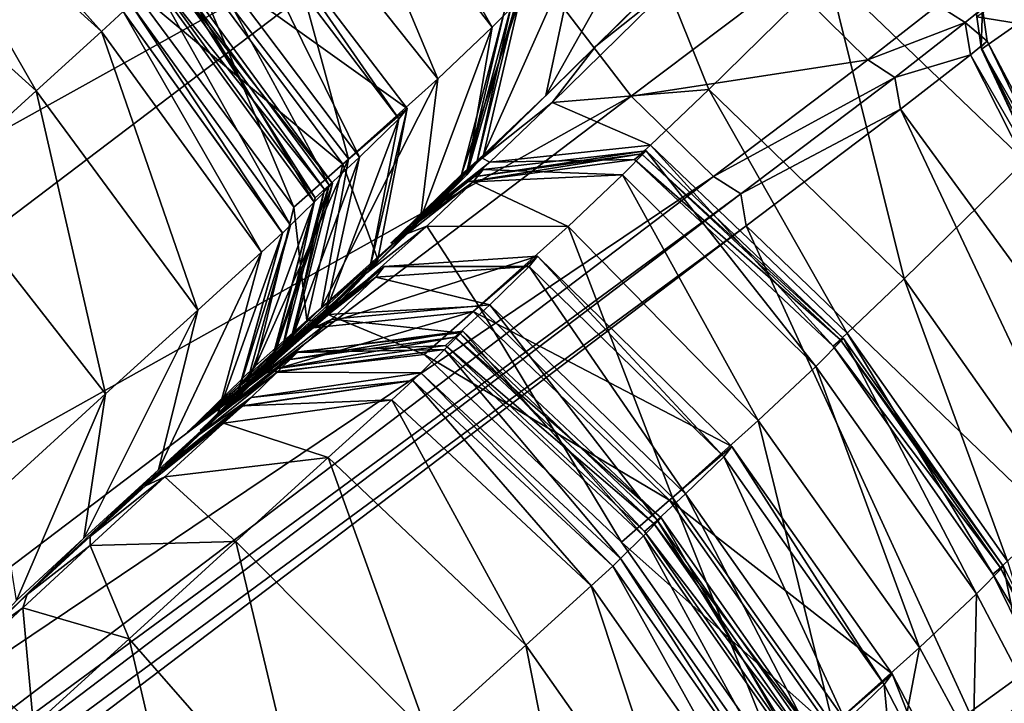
# Model space of a CAD drawing. Header units: millimetres. Extents: x 2387 to 13955, y -4964 to 364.
# Tile 356 of 656: x 7044.89 to 7051.03, y -4379.22 to -4374.95. Entities that reach past the tile are written whole.
import ezdxf

# ---------------------------------------------------------------- set-up
doc = ezdxf.new("R2010")
doc.units = ezdxf.units.MM
doc.header["$MEASUREMENT"] = 0
doc.layers.add('Predefinito', color=7, linetype='Continuous', true_color=0x000000)

msp = doc.modelspace()

# ---------------------------------------------------------------- linework, layer by layer
at = {"layer": 'Predefinito'}
for points in [[(7051.1571, -4375.8305, 440.6337), (7049.9307, -4374.6541, 440.7532), (7057.5522, -4367.1525, 485.9135)], [(7048.4794, -4375.1159, 441.3505), (7048.8923, -4374.7115, 441.1116), (7056.4782, -4367.2413, 486.157)], [(7056.4782, -4367.2413, 486.157), (7056.0416, -4367.6666, 486.3194), (7048.4794, -4375.1159, 441.3505)], [(7048.9319, -4374.7563, 441.1115), (7048.4794, -4375.1159, 441.3505), (7056.0416, -4367.6666, 486.3194)], [(7046.0458, -4371.568, 775.5343), (7044.595, -4370.5947, 775.6628), (7034.691, -4378.1082, 730.4554)], [(7047.5628, -4371.0458, 774.8911), (7047.1142, -4371.4022, 775.1484), (7037.2608, -4378.8711, 730.0906)], [(7037.2608, -4378.8711, 730.0906), (7037.7345, -4378.4923, 729.9082), (7047.5628, -4371.0458, 774.8911)], [(7047.1538, -4371.447, 775.1484), (7047.5628, -4371.0458, 774.8911), (7037.7345, -4378.4923, 729.9082)], [(7047.1142, -4371.4022, 775.1484), (7046.0458, -4371.568, 775.5343), (7036.1544, -4379.0703, 730.3643)], [(7036.1544, -4379.0703, 730.3643), (7037.2608, -4378.8711, 730.0906), (7047.1142, -4371.4022, 775.1484)], [(7037.7345, -4378.4923, 729.9082), (7037.3003, -4378.9159, 730.0906), (7047.1538, -4371.447, 775.1484)], [(7046.8577, -4372.487, 775.5343), (7047.1538, -4371.447, 775.1484), (7037.3003, -4378.9159, 730.0906)], [(7034.691, -4378.1082, 730.4554), (7036.1544, -4379.0703, 730.3643), (7046.0458, -4371.568, 775.5343)], [(7047.6449, -4374.0468, 775.6629), (7046.8577, -4372.487, 775.5343), (7036.9664, -4379.9894, 730.3643)], [(7037.3003, -4378.9159, 730.0906), (7036.9664, -4379.9894, 730.3643), (7046.8577, -4372.487, 775.5343)], [(7047.8344, -4374.998, 430.1345), (7046.7972, -4373.6547, 430.0558), (7046.9706, -4373.4807, 432.4879)], [(7046.9706, -4373.4807, 432.4879), (7047.9803, -4374.8483, 432.4645), (7047.8344, -4374.998, 430.1345)], [(7047.4935, -4375.3196, 427.8467), (7046.4392, -4373.9915, 427.6745), (7046.7972, -4373.6547, 430.0558)], [(7046.7972, -4373.6547, 430.0558), (7047.8344, -4374.998, 430.1345), (7047.4935, -4375.3196, 427.8467)], [(7045.3954, -4375.0237, 25.2911), (7044.107, -4373.8579, 25.2969), (7044.2423, -4373.735, 28.6724)], [(7044.2423, -4373.735, 28.6724), (7045.5313, -4374.9002, 28.6702), (7045.3954, -4375.0237, 25.2911)], [(7049.1175, -4373.733, 440.7532), (7048.8923, -4374.7115, 441.1116), (7048.169, -4375.4231, 436.1597)], [(7048.169, -4375.4231, 436.1597), (7048.3716, -4374.4646, 435.7318), (7049.1175, -4373.733, 440.7532)], [(7044.988, -4375.3942, 21.7169), (7043.7007, -4374.2271, 21.7293), (7044.107, -4373.8579, 25.2969)], [(7044.107, -4373.8579, 25.2969), (7045.3954, -4375.0237, 25.2911), (7044.988, -4375.3942, 21.7169)], [(7046.9375, -4375.818, 427.0128), (7045.9035, -4374.4721, 426.8757), (7046.4392, -4373.9915, 427.6745)], [(7046.4392, -4373.9915, 427.6745), (7047.4935, -4375.3196, 427.8467), (7046.9375, -4375.818, 427.0128)], [(7036.9664, -4379.9894, 730.3643), (7037.7409, -4381.5604, 730.4555), (7047.6449, -4374.0468, 775.6629)], [(7048.7015, -4375.4272, 775.6453), (7047.6449, -4374.0468, 775.6629), (7037.7409, -4381.5604, 730.4555)], [(7047.6449, -4374.0468, 775.6629), (7048.7015, -4375.4272, 775.6453), (7049.668, -4374.6964, 780.6462)], [(7047.3025, -4375.5049, 425.6102), (7046.2736, -4374.1545, 425.7223), (7045.8857, -4374.4896, 426.6667)], [(7047.2521, -4375.5702, 423.2766), (7046.2234, -4374.2194, 423.2924), (7046.2736, -4374.1545, 425.7223)], [(7046.2736, -4374.1545, 425.7223), (7047.3025, -4375.5049, 425.6102), (7047.2521, -4375.5702, 423.2766)], [(7043.7007, -4374.2271, 21.7293), (7044.988, -4375.3942, 21.7169), (7044.3766, -4375.95, 18.6878)], [(7047.0048, -4375.8093, 420.9627), (7045.9848, -4374.4508, 420.8705), (7046.2234, -4374.2194, 423.2924)], [(7046.2234, -4374.2194, 423.2924), (7047.2521, -4375.5702, 423.2766), (7047.0048, -4375.8093, 420.9627)], [(7046.5966, -4376.1197, 426.8549), (7045.5867, -4374.7527, 426.8197), (7045.9035, -4374.4721, 426.8757)], [(7046.8158, -4375.9841, 420.0367), (7045.8078, -4374.6151, 419.9498), (7045.9848, -4374.4508, 420.8705)], [(7045.9035, -4374.4721, 426.8757), (7046.9375, -4375.818, 427.0128), (7046.5966, -4376.1197, 426.8549)], [(7045.9848, -4374.4508, 420.8705), (7047.0048, -4375.8093, 420.9627), (7046.8158, -4375.9841, 420.0367)], [(7047.7786, -4375.7938, 434.2452), (7048.0079, -4374.8118, 433.9149), (7048.3716, -4374.4646, 435.7318)], [(7048.3716, -4374.4646, 435.7318), (7048.169, -4375.4231, 436.1597), (7047.7786, -4375.7938, 434.2452)], [(7046.9012, -4375.8518, 426.5951), (7045.8857, -4374.4896, 426.6667), (7045.5867, -4374.7527, 426.8197)], [(7045.8857, -4374.4896, 426.6667), (7046.9012, -4375.8518, 426.5951), (7047.3025, -4375.5049, 425.6102)], [(7046.7223, -4376.0887, 412.532), (7045.7219, -4374.7127, 412.5804), (7045.8335, -4374.5996, 417.7318)], [(7046.8371, -4375.9727, 417.6583), (7045.8335, -4374.5996, 417.7318), (7045.787, -4374.6355, 419.5812)], [(7045.8335, -4374.5996, 417.7318), (7046.8371, -4375.9727, 417.6583), (7046.7223, -4376.0887, 412.532)], [(7046.7288, -4376.0622, 419.7971), (7045.7294, -4374.6856, 419.7726), (7045.8078, -4374.6151, 419.9498)], [(7046.7876, -4376.0111, 419.5422), (7045.787, -4374.6355, 419.5812), (7045.7294, -4374.6856, 419.7726)], [(7045.787, -4374.6355, 419.5812), (7046.7876, -4376.0111, 419.5422), (7046.8371, -4375.9727, 417.6583)], [(7045.8078, -4374.6151, 419.9498), (7046.8158, -4375.9841, 420.0367), (7046.7288, -4376.0622, 419.7971)], [(7048.9319, -4374.7563, 441.1115), (7049.9307, -4374.6541, 440.7532), (7049.1847, -4375.3858, 435.7317)], [(7050.4035, -4376.5687, 435.5891), (7049.1847, -4375.3858, 435.7317), (7049.9307, -4374.6541, 440.7532)], [(7049.9307, -4374.6541, 440.7532), (7051.1571, -4375.8305, 440.6337), (7050.4035, -4376.5687, 435.5891)], [(7046.5745, -4376.2336, 360.7422), (7045.579, -4374.8533, 360.7504), (7045.7219, -4374.7127, 412.5804)], [(7045.7219, -4374.7127, 412.5804), (7046.7223, -4376.0887, 412.532), (7046.5745, -4376.2336, 360.7422)], [(7045.7294, -4374.6856, 419.7726), (7046.7288, -4376.0622, 419.7971), (7046.7876, -4376.0111, 419.5422)], [(7048.8923, -4374.7115, 441.1116), (7048.4794, -4375.1159, 441.3505), (7047.7712, -4375.8141, 436.4449)], [(7047.7712, -4375.8141, 436.4449), (7048.169, -4375.4231, 436.1597), (7048.8923, -4374.7115, 441.1116)], [(7050.1767, -4375.2008, 780.584), (7049.668, -4374.6964, 780.6462), (7048.7015, -4375.4272, 775.6453)], [(7049.668, -4374.6964, 780.6462), (7050.1767, -4375.2008, 780.584), (7050.6136, -4374.8602, 782.3688)], [(7045.5867, -4374.7527, 426.8197), (7046.5966, -4376.1197, 426.8549), (7046.9012, -4375.8518, 426.5951)], [(7049.1847, -4375.3858, 435.7317), (7048.2086, -4375.4679, 436.1597), (7048.9319, -4374.7563, 441.1115)], [(7048.4794, -4375.1159, 441.3505), (7048.9319, -4374.7563, 441.1115), (7048.2086, -4375.4679, 436.1597)], [(7051.1154, -4374.9742, 786.1231), (7051.0757, -4374.7778, 786.0997), (7050.8568, -4374.9321, 783.7612)], [(7046.5253, -4376.2819, 218.8681), (7045.5313, -4374.9002, 218.865), (7045.579, -4374.8533, 360.7504)], [(7045.579, -4374.8533, 360.7504), (7046.5745, -4376.2336, 360.7422), (7046.5253, -4376.2819, 218.8681)], [(7048.0079, -4374.8118, 433.9149), (7047.7786, -4375.7938, 434.2452), (7047.6413, -4375.9173, 433.8313)], [(7047.6413, -4375.9173, 433.8313), (7047.9074, -4374.9028, 433.6851), (7048.0079, -4374.8118, 433.9149)], [(7047.675, -4375.9184, 430.3709), (7047.8344, -4374.998, 430.1345), (7047.9803, -4374.8483, 432.4645)], [(7047.9803, -4374.8483, 432.4645), (7047.7385, -4375.8414, 432.3941), (7047.675, -4375.9184, 430.3709)], [(7047.7385, -4375.8414, 432.3941), (7047.9803, -4374.8483, 432.4645), (7047.9515, -4374.8658, 433.4248)], [(7046.3938, -4376.4016, 25.3333), (7045.3954, -4375.0237, 25.2911), (7045.5313, -4374.9002, 28.6702)], [(7045.5313, -4374.9002, 28.6702), (7046.5259, -4376.2814, 28.6859), (7046.3938, -4376.4016, 25.3333)], [(7046.5259, -4376.2814, 28.6859), (7045.5313, -4374.9002, 28.6702), (7045.5313, -4374.9002, 77.8597)], [(7045.5313, -4374.9002, 77.8597), (7046.5254, -4376.2818, 77.8644), (7046.5259, -4376.2814, 28.6859)], [(7045.5313, -4374.9002, 218.865), (7046.5253, -4376.2819, 218.8681), (7046.5254, -4376.2818, 77.8644)], [(7046.5254, -4376.2818, 77.8644), (7045.5313, -4374.9002, 77.8597), (7045.5313, -4374.9002, 218.865)], [(7047.9074, -4374.9028, 433.6851), (7047.6413, -4375.9173, 433.8313), (7047.6777, -4375.8871, 433.3809)], [(7047.6777, -4375.8871, 433.3809), (7047.9515, -4374.8658, 433.4248), (7047.9074, -4374.9028, 433.6851)], [(7047.9515, -4374.8658, 433.4248), (7047.6777, -4375.8871, 433.3809), (7047.7385, -4375.8414, 432.3941)], [(7050.7856, -4374.9686, 782.3363), (7050.6136, -4374.8602, 782.3688), (7050.1767, -4375.2008, 780.584)], [(7050.6136, -4374.8602, 782.3688), (7050.7856, -4374.9686, 782.3363), (7050.893, -4374.8806, 782.5519)], [(7050.9219, -4375.0844, 782.5676), (7050.893, -4374.8806, 782.5519), (7050.7856, -4374.9686, 782.3363)], [(7050.8839, -4375.1218, 782.8011), (7050.8563, -4374.9174, 782.8028), (7050.893, -4374.8806, 782.5519)], [(7050.893, -4374.8806, 782.5519), (7050.9219, -4375.0844, 782.5676), (7050.8839, -4375.1218, 782.8011)], [(7050.1767, -4375.2008, 780.584), (7050.3456, -4375.311, 780.5425), (7050.7856, -4374.9686, 782.3363)], [(7050.8185, -4375.1695, 782.3688), (7050.7856, -4374.9686, 782.3363), (7050.3456, -4375.311, 780.5425)], [(7050.7856, -4374.9686, 782.3363), (7050.8185, -4375.1695, 782.3688), (7050.9219, -4375.0844, 782.5676)], [(7050.8563, -4374.9174, 782.8028), (7050.8839, -4375.1218, 782.8011), (7050.8874, -4375.1343, 783.757)], [(7050.8874, -4375.1343, 783.757), (7050.8568, -4374.9321, 783.7612), (7050.8563, -4374.9174, 782.8028)], [(7050.8568, -4374.9321, 783.7612), (7050.8874, -4375.1343, 783.757), (7051.1154, -4374.9742, 786.1231)], [(7052.5182, -4378.0061, 786.1583), (7051.1154, -4374.9742, 786.1231), (7050.8874, -4375.1343, 783.757)], [(7045.9965, -4376.763, 21.8075), (7044.988, -4375.3942, 21.7169), (7045.3954, -4375.0237, 25.2911)], [(7045.3954, -4375.0237, 25.2911), (7046.3938, -4376.4016, 25.3333), (7045.9965, -4376.763, 21.8075)], [(7047.8344, -4374.998, 430.1345), (7047.675, -4375.9184, 430.3709), (7047.3858, -4376.1944, 428.3635)], [(7047.3858, -4376.1944, 428.3635), (7047.4935, -4375.3196, 427.8467), (7047.8344, -4374.998, 430.1345)], [(7052.5301, -4378.1372, 782.5914), (7050.9219, -4375.0844, 782.5676), (7050.8185, -4375.1695, 782.3688)], [(7052.4164, -4378.1724, 782.7986), (7050.8839, -4375.1218, 782.8011), (7050.9219, -4375.0844, 782.5676)], [(7050.9219, -4375.0844, 782.5676), (7052.5301, -4378.1372, 782.5914), (7052.4164, -4378.1724, 782.7986)], [(7048.2086, -4375.4679, 436.1597), (7047.7712, -4375.8141, 436.4449), (7048.4794, -4375.1159, 441.3505)], [(7050.8839, -4375.1218, 782.8011), (7052.4164, -4378.1724, 782.7986), (7052.3136, -4378.1766, 783.7504)], [(7052.3136, -4378.1766, 783.7504), (7050.8874, -4375.1343, 783.757), (7050.8839, -4375.1218, 782.8011)], [(7050.8874, -4375.1343, 783.757), (7052.3136, -4378.1766, 783.7504), (7052.5182, -4378.0061, 786.1583)], [(7048.7015, -4375.4272, 775.6453), (7049.2139, -4375.9292, 775.5922), (7050.1767, -4375.2008, 780.584)], [(7050.3456, -4375.311, 780.5425), (7050.1767, -4375.2008, 780.584), (7049.2139, -4375.9292, 775.5922)], [(7050.3456, -4375.311, 780.5425), (7050.3814, -4375.5098, 780.584), (7050.8185, -4375.1695, 782.3688)], [(7052.359, -4378.2149, 782.4177), (7050.8185, -4375.1695, 782.3688), (7050.3814, -4375.5098, 780.584)], [(7050.8185, -4375.1695, 782.3688), (7052.359, -4378.2149, 782.4177), (7052.5301, -4378.1372, 782.5914)], [(7046.7693, -4376.746, 427.4236), (7046.9375, -4375.818, 427.0128), (7047.4935, -4375.3196, 427.8467)], [(7047.4935, -4375.3196, 427.8467), (7047.3858, -4376.1944, 428.3635), (7046.7693, -4376.746, 427.4236)], [(7049.2139, -4375.9292, 775.5922), (7049.3851, -4376.0377, 775.5568), (7050.3456, -4375.311, 780.5425)], [(7050.3814, -4375.5098, 780.584), (7050.3456, -4375.311, 780.5425), (7049.3851, -4376.0377, 775.5568)], [(7045.4215, -4377.2866, 18.8439), (7044.3766, -4375.95, 18.6878), (7044.988, -4375.3942, 21.7169)], [(7044.988, -4375.3942, 21.7169), (7045.9965, -4376.763, 21.8075), (7045.4215, -4377.2866, 18.8439)], [(7048.2086, -4375.4679, 436.1597), (7049.1847, -4375.3858, 435.7317), (7048.821, -4375.733, 433.9149)], [(7050.0486, -4376.908, 433.8047), (7048.821, -4375.733, 433.9149), (7049.1847, -4375.3858, 435.7317)], [(7049.1847, -4375.3858, 435.7317), (7050.4035, -4376.5687, 435.5891), (7050.0486, -4376.908, 433.8047)], [(7037.7409, -4381.5604, 730.4555), (7038.7995, -4382.9396, 730.4429), (7048.7015, -4375.4272, 775.6453)], [(7049.2139, -4375.9292, 775.5922), (7048.7015, -4375.4272, 775.6453), (7038.7995, -4382.9396, 730.4429)], [(7047.3631, -4376.2006, 434.4655), (7047.7786, -4375.7938, 434.2452), (7048.169, -4375.4231, 436.1597)], [(7048.169, -4375.4231, 436.1597), (7047.7712, -4375.8141, 436.4449), (7047.3631, -4376.2006, 434.4655)], [(7047.7712, -4375.8141, 436.4449), (7048.2086, -4375.4679, 436.1597), (7047.8182, -4375.8387, 434.2452)], [(7048.821, -4375.733, 433.9149), (7047.8182, -4375.8387, 434.2452), (7048.2086, -4375.4679, 436.1597)], [(7047.1191, -4376.4465, 425.2738), (7047.3025, -4375.5049, 425.6102), (7046.9012, -4375.8518, 426.5951)], [(7047.0675, -4376.5127, 423.2291), (7047.2521, -4375.5702, 423.2766), (7047.3025, -4375.5049, 425.6102)], [(7047.3025, -4375.5049, 425.6102), (7047.1191, -4376.4465, 425.2738), (7047.0675, -4376.5127, 423.2291)], [(7049.3851, -4376.0377, 775.5568), (7049.4183, -4376.2378, 775.5922), (7050.3814, -4375.5098, 780.584)], [(7051.8153, -4378.5471, 780.6462), (7050.3814, -4375.5098, 780.584), (7049.4183, -4376.2378, 775.5922)], [(7050.3814, -4375.5098, 780.584), (7051.8153, -4378.5471, 780.6462), (7052.359, -4378.2149, 782.4177)], [(7047.2521, -4375.5702, 423.2766), (7047.0675, -4376.5127, 423.2291), (7046.794, -4376.7751, 421.2393)], [(7046.794, -4376.7751, 421.2393), (7047.0048, -4375.8093, 420.9627), (7047.2521, -4375.5702, 423.2766)], [(7047.7172, -4375.932, 433.3809), (7048.7647, -4375.7869, 433.4248), (7048.7936, -4375.7694, 432.4645)], [(7048.7936, -4375.7694, 432.4645), (7047.7781, -4375.8863, 432.3941), (7047.7172, -4375.932, 433.3809)], [(7047.7781, -4375.8863, 432.3941), (7048.7936, -4375.7694, 432.4645), (7048.6476, -4375.9192, 430.1345)], [(7047.8182, -4375.8387, 434.2452), (7048.821, -4375.733, 433.9149), (7048.7206, -4375.8239, 433.685)], [(7049.852, -4377.1149, 430.0557), (7048.6476, -4375.9192, 430.1345), (7048.7936, -4375.7694, 432.4645)], [(7049.9605, -4376.9882, 433.6362), (7048.7206, -4375.8239, 433.685), (7048.821, -4375.733, 433.9149)], [(7050.0254, -4376.941, 432.4879), (7048.7936, -4375.7694, 432.4645), (7048.7647, -4375.7869, 433.4248)], [(7048.7936, -4375.7694, 432.4645), (7050.0254, -4376.941, 432.4879), (7049.852, -4377.1149, 430.0557)], [(7048.821, -4375.733, 433.9149), (7050.0486, -4376.908, 433.8047), (7049.9605, -4376.9882, 433.6362)], [(7046.9375, -4375.818, 427.0128), (7046.7693, -4376.746, 427.4236), (7046.3564, -4377.1114, 426.9597)], [(7046.3564, -4377.1114, 426.9597), (7046.5966, -4376.1197, 426.8549), (7046.9375, -4375.818, 427.0128)], [(7046.5691, -4376.9815, 420.2974), (7046.8158, -4375.9841, 420.0367), (7047.0048, -4375.8093, 420.9627)], [(7047.0048, -4375.8093, 420.9627), (7046.794, -4376.7751, 421.2393), (7046.5691, -4376.9815, 420.2974)], [(7047.7786, -4375.7938, 434.2452), (7047.3631, -4376.2006, 434.4655), (7047.2013, -4376.3457, 433.9288)], [(7047.2013, -4376.3457, 433.9288), (7047.6413, -4375.9173, 433.8313), (7047.7786, -4375.7938, 434.2452)], [(7047.8182, -4375.8387, 434.2452), (7047.3631, -4376.2006, 434.4655), (7047.7712, -4375.8141, 436.4449)], [(7048.7647, -4375.7869, 433.4248), (7047.7172, -4375.932, 433.3809), (7047.6809, -4375.9622, 433.8313)], [(7047.6809, -4375.9622, 433.8313), (7048.7206, -4375.8239, 433.685), (7048.7647, -4375.7869, 433.4248)], [(7048.7206, -4375.8239, 433.685), (7047.6809, -4375.9622, 433.8313), (7047.8182, -4375.8387, 434.2452)], [(7050.0072, -4376.949, 433.4393), (7048.7647, -4375.7869, 433.4248), (7048.7206, -4375.8239, 433.685)], [(7048.7206, -4375.8239, 433.685), (7049.9605, -4376.9882, 433.6362), (7050.0072, -4376.949, 433.4393)], [(7048.7647, -4375.7869, 433.4248), (7050.0072, -4376.949, 433.4393), (7050.0254, -4376.941, 432.4879)], [(7051.4041, -4377.9892, 435.6086), (7050.4035, -4376.5687, 435.5891), (7051.1571, -4375.8305, 440.6337)], [(7046.6774, -4376.8289, 426.3802), (7046.9012, -4375.8518, 426.5951), (7046.5966, -4376.1197, 426.8549)], [(7046.9012, -4375.8518, 426.5951), (7046.6774, -4376.8289, 426.3802), (7047.1191, -4376.4465, 425.2738)], [(7047.2324, -4376.3201, 433.3516), (7047.7172, -4375.932, 433.3809), (7047.7781, -4375.8863, 432.3941)], [(7047.7781, -4375.8863, 432.3941), (7047.3146, -4376.2555, 432.3472), (7047.2324, -4376.3201, 433.3516)], [(7047.2324, -4376.3201, 433.3516), (7047.6777, -4375.8871, 433.3809), (7047.6413, -4375.9173, 433.8313)], [(7047.6777, -4375.8871, 433.3809), (7047.2324, -4376.3201, 433.3516), (7047.3146, -4376.2555, 432.3472)], [(7047.3061, -4376.284, 430.5286), (7047.675, -4375.9184, 430.3709), (7047.7385, -4375.8414, 432.3941)], [(7047.7385, -4375.8414, 432.3941), (7047.3146, -4376.2555, 432.3472), (7047.3061, -4376.284, 430.5286)], [(7047.3146, -4376.2555, 432.3472), (7047.7385, -4375.8414, 432.3941), (7047.6777, -4375.8871, 433.3809)], [(7047.3146, -4376.2555, 432.3472), (7047.7781, -4375.8863, 432.3941), (7047.7146, -4375.9632, 430.3709)], [(7047.3631, -4376.2006, 434.4655), (7047.8182, -4375.8387, 434.2452), (7047.6809, -4375.9622, 433.8313)], [(7048.6476, -4375.9192, 430.1345), (7047.7146, -4375.9632, 430.3709), (7047.7781, -4375.8863, 432.3941)], [(7038.7995, -4382.9396, 730.4429), (7039.3176, -4383.4377, 730.4053), (7049.2139, -4375.9292, 775.5922)], [(7049.3851, -4376.0377, 775.5568), (7049.2139, -4375.9292, 775.5922), (7039.3176, -4383.4377, 730.4053)], [(7044.3766, -4375.95, 18.6878), (7045.4215, -4377.2866, 18.8439), (7044.7563, -4377.8935, 17.1776)], [(7047.675, -4375.9184, 430.3709), (7047.3061, -4376.284, 430.5286), (7047.0512, -4376.5296, 428.708)], [(7047.0512, -4376.5296, 428.708), (7047.3858, -4376.1944, 428.3635), (7047.675, -4375.9184, 430.3709)], [(7047.6413, -4375.9173, 433.8313), (7047.2013, -4376.3457, 433.9288), (7047.2324, -4376.3201, 433.3516)], [(7047.7172, -4375.932, 433.3809), (7047.2324, -4376.3201, 433.3516), (7047.2013, -4376.3457, 433.9288)], [(7047.2013, -4376.3457, 433.9288), (7047.6809, -4375.9622, 433.8313), (7047.7172, -4375.932, 433.3809)], [(7047.7146, -4375.9632, 430.3709), (7048.6476, -4375.9192, 430.1345), (7048.3068, -4376.2408, 427.8467)], [(7049.4939, -4377.4516, 427.6744), (7048.3068, -4376.2408, 427.8467), (7048.6476, -4375.9192, 430.1345)], [(7048.6476, -4375.9192, 430.1345), (7049.852, -4377.1149, 430.0557), (7049.4939, -4377.4516, 427.6744)], [(7046.4523, -4377.1067, 412.3867), (7046.7223, -4376.0887, 412.532), (7046.8371, -4375.9727, 417.6583)], [(7046.8371, -4375.9727, 417.6583), (7046.5769, -4376.982, 417.4381), (7046.4523, -4377.1067, 412.3867)], [(7046.8158, -4375.9841, 420.0367), (7046.5691, -4376.9815, 420.2974), (7046.4563, -4377.0825, 419.8703)], [(7046.4563, -4377.0825, 419.8703), (7046.7288, -4376.0622, 419.7971), (7046.8158, -4375.9841, 420.0367)], [(7046.5186, -4377.0283, 419.425), (7046.7876, -4376.0111, 419.5422), (7046.7288, -4376.0622, 419.7971)], [(7046.7876, -4376.0111, 419.5422), (7046.5186, -4377.0283, 419.425), (7046.5769, -4376.982, 417.4381)], [(7046.5769, -4376.982, 417.4381), (7046.8371, -4375.9727, 417.6583), (7046.7876, -4376.0111, 419.5422)], [(7047.6809, -4375.9622, 433.8313), (7047.2013, -4376.3457, 433.9288), (7047.3631, -4376.2006, 434.4655)], [(7047.3061, -4376.284, 430.5286), (7047.7146, -4375.9632, 430.3709), (7047.4254, -4376.2393, 428.3635)], [(7047.7146, -4375.9632, 430.3709), (7047.3061, -4376.284, 430.5286), (7047.3146, -4376.2555, 432.3472)], [(7048.3068, -4376.2408, 427.8467), (7047.4254, -4376.2393, 428.3635), (7047.7146, -4375.9632, 430.3709)], [(7039.3176, -4383.4377, 730.4053), (7039.4927, -4383.5435, 730.3801), (7049.3851, -4376.0377, 775.5568)], [(7049.4183, -4376.2378, 775.5922), (7049.3851, -4376.0377, 775.5568), (7039.4927, -4383.5435, 730.3801)], [(7046.7288, -4376.0622, 419.7971), (7046.4563, -4377.0825, 419.8703), (7046.5186, -4377.0283, 419.425)], [(7046.7223, -4376.0887, 412.532), (7046.4523, -4377.1067, 412.3867), (7046.2901, -4377.2644, 360.7176)], [(7046.2901, -4377.2644, 360.7176), (7046.5745, -4376.2336, 360.7422), (7046.7223, -4376.0887, 412.532)], [(7046.5966, -4376.1197, 426.8549), (7046.3564, -4377.1114, 426.9597), (7046.6774, -4376.8289, 426.3802)], [(7046.3946, -4377.1168, 427.6974), (7046.7693, -4376.746, 427.4236), (7047.3858, -4376.1944, 428.3635)], [(7047.3858, -4376.1944, 428.3635), (7047.0512, -4376.5296, 428.708), (7046.3946, -4377.1168, 427.6974)], [(7039.4927, -4383.5435, 730.3801), (7039.5218, -4383.746, 730.4053), (7049.4183, -4376.2378, 775.5922)], [(7050.8115, -4379.2757, 775.6451), (7049.4183, -4376.2378, 775.5922), (7039.5218, -4383.746, 730.4053)], [(7046.236, -4377.317, 218.8774), (7046.5253, -4376.2819, 218.8681), (7046.5745, -4376.2336, 360.7422)], [(7046.5745, -4376.2336, 360.7422), (7046.2901, -4377.2644, 360.7176), (7046.236, -4377.317, 218.8774)], [(7047.0512, -4376.5296, 428.708), (7047.4254, -4376.2393, 428.3635), (7046.809, -4376.7909, 427.4236)], [(7047.7507, -4376.7391, 427.0127), (7046.809, -4376.7909, 427.4236), (7047.4254, -4376.2393, 428.3635)], [(7047.4254, -4376.2393, 428.3635), (7047.0512, -4376.5296, 428.708), (7047.3061, -4376.284, 430.5286)], [(7047.4254, -4376.2393, 428.3635), (7048.3068, -4376.2408, 427.8467), (7047.7507, -4376.7391, 427.0127)], [(7048.9579, -4377.9321, 426.8755), (7047.7507, -4376.7391, 427.0127), (7048.3068, -4376.2408, 427.8467)], [(7048.3068, -4376.2408, 427.8467), (7049.4939, -4377.4516, 427.6744), (7048.9579, -4377.9321, 426.8755)], [(7049.4183, -4376.2378, 775.5922), (7050.8115, -4379.2757, 775.6451), (7051.8153, -4378.5471, 780.6462)], [(7046.5259, -4376.2814, 28.6859), (7046.2382, -4377.3151, 28.7328), (7046.1176, -4377.4251, 25.46)], [(7046.1176, -4377.4251, 25.46), (7046.3938, -4376.4016, 25.3333), (7046.5259, -4376.2814, 28.6859)], [(7046.5253, -4376.2819, 218.8681), (7046.236, -4377.317, 218.8774), (7046.2365, -4377.3166, 77.8785)], [(7046.5254, -4376.2818, 77.8644), (7046.2365, -4377.3166, 77.8785), (7046.2382, -4377.3151, 28.7328)], [(7046.2365, -4377.3166, 77.8785), (7046.5254, -4376.2818, 77.8644), (7046.5253, -4376.2819, 218.8681)], [(7046.2382, -4377.3151, 28.7328), (7046.5259, -4376.2814, 28.6859), (7046.5254, -4376.2818, 77.8644)], [(7045.7511, -4377.7592, 22.0794), (7045.9965, -4376.763, 21.8075), (7046.3938, -4376.4016, 25.3333)], [(7046.3938, -4376.4016, 25.3333), (7046.1176, -4377.4251, 25.46), (7045.7511, -4377.7592, 22.0794)], [(7046.734, -4376.8264, 425.0496), (7047.1191, -4376.4465, 425.2738), (7046.6774, -4376.8289, 426.3802)], [(7046.6819, -4376.8931, 423.1975), (7047.0675, -4376.5127, 423.2291), (7047.1191, -4376.4465, 425.2738)], [(7047.1191, -4376.4465, 425.2738), (7046.734, -4376.8264, 425.0496), (7046.6819, -4376.8931, 423.1975)], [(7046.7171, -4376.8738, 426.3802), (7047.7144, -4376.7729, 426.595), (7048.1158, -4376.4261, 425.6102)], [(7048.1158, -4376.4261, 425.6102), (7047.1587, -4376.4914, 425.2738), (7046.7171, -4376.8738, 426.3802)], [(7047.1587, -4376.4914, 425.2738), (7048.1158, -4376.4261, 425.6102), (7048.0653, -4376.4913, 423.2766)], [(7049.3282, -4377.6146, 425.7222), (7048.1158, -4376.4261, 425.6102), (7047.7144, -4376.7729, 426.595)], [(7049.2781, -4377.6796, 423.2925), (7048.0653, -4376.4913, 423.2766), (7048.1158, -4376.4261, 425.6102)], [(7048.1158, -4376.4261, 425.6102), (7049.3282, -4377.6146, 425.7222), (7049.2781, -4377.6796, 423.2925)], [(7046.2657, -4377.2324, 426.237), (7046.7171, -4376.8738, 426.3802), (7047.1587, -4376.4914, 425.2738)], [(7047.1587, -4376.4914, 425.2738), (7046.734, -4376.8264, 425.0496), (7046.2657, -4377.2324, 426.237)], [(7046.734, -4376.8264, 425.0496), (7047.1587, -4376.4914, 425.2738), (7047.1072, -4376.5575, 423.2291)], [(7047.1072, -4376.5575, 423.2291), (7048.0653, -4376.4913, 423.2766), (7047.8181, -4376.7304, 420.9627)], [(7048.0653, -4376.4913, 423.2766), (7047.1072, -4376.5575, 423.2291), (7047.1587, -4376.4914, 425.2738)], [(7049.0397, -4377.911, 420.8705), (7047.8181, -4376.7304, 420.9627), (7048.0653, -4376.4913, 423.2766)], [(7048.0653, -4376.4913, 423.2766), (7049.2781, -4377.6796, 423.2925), (7049.0397, -4377.911, 420.8705)], [(7047.0675, -4376.5127, 423.2291), (7046.6819, -4376.8931, 423.1975), (7046.3907, -4377.171, 421.4237)], [(7046.3907, -4377.171, 421.4237), (7046.794, -4376.7751, 421.2393), (7047.0675, -4376.5127, 423.2291)], [(7046.809, -4376.7909, 427.4236), (7046.3946, -4377.1168, 427.6974), (7047.0512, -4376.5296, 428.708)], [(7046.6819, -4376.8931, 423.1975), (7047.1072, -4376.5575, 423.2291), (7046.8335, -4376.8199, 421.2393)], [(7047.1072, -4376.5575, 423.2291), (7046.6819, -4376.8931, 423.1975), (7046.734, -4376.8264, 425.0496)], [(7047.8181, -4376.7304, 420.9627), (7046.8335, -4376.8199, 421.2393), (7047.1072, -4376.5575, 423.2291)], [(7051.0479, -4378.3294, 433.8196), (7050.0486, -4376.908, 433.8047), (7050.4035, -4376.5687, 435.5891)], [(7050.4035, -4376.5687, 435.5891), (7051.4041, -4377.9892, 435.6086), (7051.0479, -4378.3294, 433.8196)], [(7046.7693, -4376.746, 427.4236), (7046.3946, -4377.1168, 427.6974), (7045.9336, -4377.5247, 427.0297)], [(7045.9336, -4377.5247, 427.0297), (7046.3564, -4377.1114, 426.9597), (7046.7693, -4376.746, 427.4236)], [(7046.809, -4376.7909, 427.4236), (7047.7507, -4376.7391, 427.0127), (7047.4098, -4377.0409, 426.8547)], [(7046.8335, -4376.8199, 421.2393), (7047.8181, -4376.7304, 420.9627), (7047.6291, -4376.9053, 420.0367)], [(7048.641, -4378.2126, 426.8194), (7047.4098, -4377.0409, 426.8547), (7047.7507, -4376.7391, 427.0127)], [(7048.8625, -4378.0753, 419.9498), (7047.6291, -4376.9053, 420.0367), (7047.8181, -4376.7304, 420.9627)], [(7047.7507, -4376.7391, 427.0127), (7048.9579, -4377.9321, 426.8755), (7048.641, -4378.2126, 426.8194)], [(7047.8181, -4376.7304, 420.9627), (7049.0397, -4377.911, 420.8705), (7048.8625, -4378.0753, 419.9498)], [(7045.9965, -4376.763, 21.8075), (7045.7511, -4377.7592, 22.0794), (7045.285, -4378.1867, 19.3122)], [(7045.285, -4378.1867, 19.3122), (7045.4215, -4377.2866, 18.8439), (7045.9965, -4376.763, 21.8075)], [(7046.1419, -4377.3986, 420.4712), (7046.5691, -4376.9815, 420.2974), (7046.794, -4376.7751, 421.2393)], [(7046.794, -4376.7751, 421.2393), (7046.3907, -4377.171, 421.4237), (7046.1419, -4377.3986, 420.4712)], [(7046.3946, -4377.1168, 427.6974), (7046.809, -4376.7909, 427.4236), (7046.396, -4377.1564, 426.9597)], [(7047.7144, -4376.7729, 426.595), (7046.7171, -4376.8738, 426.3802), (7046.396, -4377.1564, 426.9597)], [(7046.396, -4377.1564, 426.9597), (7047.4098, -4377.0409, 426.8547), (7047.7144, -4376.7729, 426.595)], [(7047.4098, -4377.0409, 426.8547), (7046.396, -4377.1564, 426.9597), (7046.809, -4376.7909, 427.4236)], [(7048.9401, -4377.9496, 426.6664), (7047.7144, -4376.7729, 426.595), (7047.4098, -4377.0409, 426.8547)], [(7047.7144, -4376.7729, 426.595), (7048.9401, -4377.9496, 426.6664), (7049.3282, -4377.6146, 425.7222)], [(7046.7171, -4376.8738, 426.3802), (7046.2657, -4377.2324, 426.237), (7045.9336, -4377.5247, 427.0297)], [(7045.9336, -4377.5247, 427.0297), (7046.396, -4377.1564, 426.9597), (7046.7171, -4376.8738, 426.3802)], [(7046.6774, -4376.8289, 426.3802), (7046.2657, -4377.2324, 426.237), (7046.734, -4376.8264, 425.0496)], [(7046.2657, -4377.2324, 426.237), (7046.6774, -4376.8289, 426.3802), (7046.3564, -4377.1114, 426.9597)], [(7046.8335, -4376.8199, 421.2393), (7046.3907, -4377.171, 421.4237), (7046.6819, -4376.8931, 423.1975)], [(7046.3907, -4377.171, 421.4237), (7046.8335, -4376.8199, 421.2393), (7046.6087, -4377.0264, 420.2974)], [(7047.6291, -4376.9053, 420.0367), (7046.6087, -4377.0264, 420.2974), (7046.8335, -4376.8199, 421.2393)], [(7047.6008, -4376.9323, 419.5421), (7046.5581, -4377.0731, 419.4249), (7046.4959, -4377.1273, 419.8703)], [(7046.4959, -4377.1273, 419.8703), (7047.542, -4376.9834, 419.7971), (7047.6008, -4376.9323, 419.5421)], [(7046.5581, -4377.0731, 419.4249), (7047.6008, -4376.9323, 419.5421), (7047.6504, -4376.8938, 417.6583)], [(7047.6504, -4376.8938, 417.6583), (7046.6165, -4377.0268, 417.4381), (7046.5581, -4377.0731, 419.4249)], [(7046.6087, -4377.0264, 420.2974), (7047.6291, -4376.9053, 420.0367), (7047.542, -4376.9834, 419.7971)], [(7046.6165, -4377.0268, 417.4381), (7047.6504, -4376.8938, 417.6583), (7047.5356, -4377.0098, 412.532)], [(7048.7769, -4378.1731, 412.5804), (7047.5356, -4377.0098, 412.532), (7047.6504, -4376.8938, 417.6583)], [(7048.7841, -4378.1458, 419.7726), (7047.542, -4376.9834, 419.7971), (7047.6291, -4376.9053, 420.0367)], [(7048.8418, -4378.0957, 419.5812), (7047.6008, -4376.9323, 419.5421), (7047.542, -4376.9834, 419.7971)], [(7048.8884, -4378.0599, 417.7318), (7047.6504, -4376.8938, 417.6583), (7047.6008, -4376.9323, 419.5421)], [(7047.6008, -4376.9323, 419.5421), (7048.8418, -4378.0957, 419.5812), (7048.8884, -4378.0599, 417.7318)], [(7047.6291, -4376.9053, 420.0367), (7048.8625, -4378.0753, 419.9498), (7048.7841, -4378.1458, 419.7726)], [(7047.6504, -4376.8938, 417.6583), (7048.8884, -4378.0599, 417.7318), (7048.7769, -4378.1731, 412.5804)], [(7050.8549, -4378.5339, 430.0666), (7049.852, -4377.1149, 430.0557), (7050.0254, -4376.941, 432.4879)], [(7050.958, -4378.4108, 433.6428), (7049.9605, -4376.9882, 433.6362), (7050.0486, -4376.908, 433.8047)], [(7051.0243, -4378.3628, 432.4846), (7050.0254, -4376.941, 432.4879), (7050.0072, -4376.949, 433.4393)], [(7050.0254, -4376.941, 432.4879), (7051.0243, -4378.3628, 432.4846), (7050.8549, -4378.5339, 430.0666)], [(7050.0486, -4376.908, 433.8047), (7051.0479, -4378.3294, 433.8196), (7050.958, -4378.4108, 433.6428)], [(7046.0096, -4377.5375, 412.2899), (7046.4523, -4377.1067, 412.3867), (7046.5769, -4376.982, 417.4381)], [(7046.5769, -4376.982, 417.4381), (7046.1408, -4377.4069, 417.2913), (7046.0096, -4377.5375, 412.2899)], [(7046.5691, -4376.9815, 420.2974), (7046.1419, -4377.3986, 420.4712), (7046.0119, -4377.5147, 419.9191)], [(7046.0119, -4377.5147, 419.9191), (7046.4563, -4377.0825, 419.8703), (7046.5691, -4376.9815, 420.2974)], [(7046.1408, -4377.4069, 417.2913), (7046.5769, -4376.982, 417.4381), (7046.5186, -4377.0283, 419.425)], [(7047.542, -4376.9834, 419.7971), (7046.4959, -4377.1273, 419.8703), (7046.6087, -4377.0264, 420.2974)], [(7047.542, -4376.9834, 419.7971), (7048.7841, -4378.1458, 419.7726), (7048.8418, -4378.0957, 419.5812)], [(7051.0043, -4378.3718, 433.4372), (7050.0072, -4376.949, 433.4393), (7049.9605, -4376.9882, 433.6362)], [(7049.9605, -4376.9882, 433.6362), (7050.958, -4378.4108, 433.6428), (7051.0043, -4378.3718, 433.4372)], [(7050.0072, -4376.949, 433.4393), (7051.0043, -4378.3718, 433.4372), (7051.0243, -4378.3628, 432.4846)], [(7046.0766, -4377.4584, 419.3468), (7046.5581, -4377.0731, 419.4249), (7046.6165, -4377.0268, 417.4381)], [(7046.6165, -4377.0268, 417.4381), (7046.1408, -4377.4069, 417.2913), (7046.0766, -4377.4584, 419.3468)], [(7046.0766, -4377.4584, 419.3468), (7046.5186, -4377.0283, 419.425), (7046.4563, -4377.0825, 419.8703)], [(7046.5186, -4377.0283, 419.425), (7046.0766, -4377.4584, 419.3468), (7046.1408, -4377.4069, 417.2913)], [(7046.1408, -4377.4069, 417.2913), (7046.6165, -4377.0268, 417.4381), (7046.4919, -4377.1515, 412.3867)], [(7046.1419, -4377.3986, 420.4712), (7046.6087, -4377.0264, 420.2974), (7046.4959, -4377.1273, 419.8703)], [(7046.6087, -4377.0264, 420.2974), (7046.1419, -4377.3986, 420.4712), (7046.3907, -4377.171, 421.4237)], [(7046.4919, -4377.1515, 412.3867), (7047.5356, -4377.0098, 412.532), (7047.3877, -4377.1547, 360.7422)], [(7047.5356, -4377.0098, 412.532), (7046.4919, -4377.1515, 412.3867), (7046.6165, -4377.0268, 417.4381)], [(7048.6339, -4378.3138, 360.7504), (7047.3877, -4377.1547, 360.7422), (7047.5356, -4377.0098, 412.532)], [(7047.4098, -4377.0409, 426.8547), (7048.641, -4378.2126, 426.8194), (7048.9401, -4377.9496, 426.6664)], [(7047.5356, -4377.0098, 412.532), (7048.7769, -4378.1731, 412.5804), (7048.6339, -4378.3138, 360.7504)], [(7046.4523, -4377.1067, 412.3867), (7046.0096, -4377.5375, 412.2899), (7045.8377, -4377.7037, 360.7011)], [(7045.8377, -4377.7037, 360.7011), (7046.2901, -4377.2644, 360.7176), (7046.4523, -4377.1067, 412.3867)], [(7046.3564, -4377.1114, 426.9597), (7045.9336, -4377.5247, 427.0297), (7046.2657, -4377.2324, 426.237)], [(7046.396, -4377.1564, 426.9597), (7045.9336, -4377.5247, 427.0297), (7046.3946, -4377.1168, 427.6974)], [(7046.5581, -4377.0731, 419.4249), (7046.0766, -4377.4584, 419.3468), (7046.0119, -4377.5147, 419.9191)], [(7046.0119, -4377.5147, 419.9191), (7046.4959, -4377.1273, 419.8703), (7046.5581, -4377.0731, 419.4249)], [(7046.4563, -4377.0825, 419.8703), (7046.0119, -4377.5147, 419.9191), (7046.0766, -4377.4584, 419.3468)], [(7050.4993, -4378.8688, 427.698), (7049.4939, -4377.4516, 427.6744), (7049.852, -4377.1149, 430.0557)], [(7049.852, -4377.1149, 430.0557), (7050.8549, -4378.5339, 430.0666), (7050.4993, -4378.8688, 427.698)], [(7046.0096, -4377.5375, 412.2899), (7046.4919, -4377.1515, 412.3867), (7046.3296, -4377.3092, 360.7176)], [(7046.4919, -4377.1515, 412.3867), (7046.0096, -4377.5375, 412.2899), (7046.1408, -4377.4069, 417.2913)], [(7046.4959, -4377.1273, 419.8703), (7046.0119, -4377.5147, 419.9191), (7046.1419, -4377.3986, 420.4712)], [(7047.3877, -4377.1547, 360.7422), (7046.3296, -4377.3092, 360.7176), (7046.4919, -4377.1515, 412.3867)], [(7046.3296, -4377.3092, 360.7176), (7047.3877, -4377.1547, 360.7422), (7047.3385, -4377.2031, 218.8681)], [(7048.5863, -4378.3607, 218.865), (7047.3385, -4377.2031, 218.8681), (7047.3877, -4377.1547, 360.7422)], [(7047.3877, -4377.1547, 360.7422), (7048.6339, -4378.3138, 360.7504), (7048.5863, -4378.3607, 218.865)], [(7046.2756, -4377.3618, 218.8774), (7047.3385, -4377.2031, 218.8681), (7047.3387, -4377.2029, 77.8644)], [(7047.3387, -4377.2029, 77.8644), (7046.276, -4377.3614, 77.8785), (7046.2756, -4377.3618, 218.8774)], [(7047.3385, -4377.2031, 218.8681), (7046.2756, -4377.3618, 218.8774), (7046.3296, -4377.3092, 360.7176)], [(7047.339, -4377.2026, 28.6859), (7046.2777, -4377.3599, 28.7328), (7046.276, -4377.3614, 77.8785)], [(7046.276, -4377.3614, 77.8785), (7047.3387, -4377.2029, 77.8644), (7047.339, -4377.2026, 28.6859)], [(7046.2777, -4377.3599, 28.7328), (7047.339, -4377.2026, 28.6859), (7047.207, -4377.3227, 25.3333)], [(7048.4505, -4378.4842, 25.2911), (7047.207, -4377.3227, 25.3333), (7047.339, -4377.2026, 28.6859)], [(7048.5863, -4378.3607, 77.8597), (7047.3387, -4377.2029, 77.8644), (7047.3385, -4377.2031, 218.8681)], [(7047.3385, -4377.2031, 218.8681), (7048.5863, -4378.3607, 218.865), (7048.5863, -4378.3607, 77.8597)], [(7048.5863, -4378.3607, 28.6702), (7047.339, -4377.2026, 28.6859), (7047.3387, -4377.2029, 77.8644)], [(7047.3387, -4377.2029, 77.8644), (7048.5863, -4378.3607, 77.8597), (7048.5863, -4378.3607, 28.6702)], [(7047.339, -4377.2026, 28.6859), (7048.5863, -4378.3607, 28.6702), (7048.4505, -4378.4842, 25.2911)], [(7044.8658, -4378.5764, 17.8792), (7044.7563, -4377.8935, 17.1776), (7045.4215, -4377.2866, 18.8439)], [(7045.4215, -4377.2866, 18.8439), (7045.285, -4378.1867, 19.3122), (7044.8658, -4378.5764, 17.8792)], [(7045.7804, -4377.7591, 218.8837), (7046.236, -4377.317, 218.8774), (7046.2901, -4377.2644, 360.7176)], [(7046.2901, -4377.2644, 360.7176), (7045.8377, -4377.7037, 360.7011), (7045.7804, -4377.7591, 218.8837)], [(7045.8377, -4377.7037, 360.7011), (7046.3296, -4377.3092, 360.7176), (7046.2756, -4377.3618, 218.8774)], [(7046.3296, -4377.3092, 360.7176), (7045.8377, -4377.7037, 360.7011), (7046.0096, -4377.5375, 412.2899)], [(7046.2382, -4377.3151, 28.7328), (7045.7837, -4377.7562, 28.7641), (7045.6707, -4377.8594, 25.5444)], [(7045.6707, -4377.8594, 25.5444), (7046.1176, -4377.4251, 25.46), (7046.2382, -4377.3151, 28.7328)], [(7046.236, -4377.317, 218.8774), (7045.7804, -4377.7591, 218.8837), (7045.7812, -4377.7584, 77.8879)], [(7045.7804, -4377.7591, 218.8837), (7046.2756, -4377.3618, 218.8774), (7046.276, -4377.3614, 77.8785)], [(7046.276, -4377.3614, 77.8785), (7045.7812, -4377.7584, 77.8879), (7045.7804, -4377.7591, 218.8837)], [(7046.2756, -4377.3618, 218.8774), (7045.7804, -4377.7591, 218.8837), (7045.8377, -4377.7037, 360.7011)], [(7046.2365, -4377.3166, 77.8785), (7045.7812, -4377.7584, 77.8879), (7045.7837, -4377.7562, 28.7641)], [(7045.7812, -4377.7584, 77.8879), (7046.2365, -4377.3166, 77.8785), (7046.236, -4377.317, 218.8774)], [(7046.2777, -4377.3599, 28.7328), (7045.7837, -4377.7562, 28.7641), (7045.7812, -4377.7584, 77.8879)], [(7045.7812, -4377.7584, 77.8879), (7046.276, -4377.3614, 77.8785), (7046.2777, -4377.3599, 28.7328)], [(7045.7837, -4377.7562, 28.7641), (7046.2382, -4377.3151, 28.7328), (7046.2365, -4377.3166, 77.8785)], [(7045.7837, -4377.7562, 28.7641), (7046.2777, -4377.3599, 28.7328), (7046.1571, -4377.4699, 25.46)], [(7047.207, -4377.3227, 25.3333), (7046.1571, -4377.4699, 25.46), (7046.2777, -4377.3599, 28.7328)], [(7046.1571, -4377.4699, 25.46), (7047.207, -4377.3227, 25.3333), (7046.8097, -4377.6841, 21.8075)], [(7048.0428, -4378.8546, 21.7169), (7046.8097, -4377.6841, 21.8075), (7047.207, -4377.3227, 25.3333)], [(7047.207, -4377.3227, 25.3333), (7048.4505, -4378.4842, 25.2911), (7048.0428, -4378.8546, 21.7169)], [(7045.3247, -4378.1755, 22.2607), (7045.7511, -4377.7592, 22.0794), (7046.1176, -4377.4251, 25.46)], [(7046.1176, -4377.4251, 25.46), (7045.6707, -4377.8594, 25.5444), (7045.3247, -4378.1755, 22.2607)], [(7046.1571, -4377.4699, 25.46), (7045.6707, -4377.8594, 25.5444), (7045.7837, -4377.7562, 28.7641)], [(7045.6707, -4377.8594, 25.5444), (7046.1571, -4377.4699, 25.46), (7045.7907, -4377.8041, 22.0794)], [(7046.8097, -4377.6841, 21.8075), (7045.7907, -4377.8041, 22.0794), (7046.1571, -4377.4699, 25.46)], [(7049.9602, -4379.3512, 426.894), (7048.9579, -4377.9321, 426.8755), (7049.4939, -4377.4516, 427.6744)], [(7049.4939, -4377.4516, 427.6744), (7050.4993, -4378.8688, 427.698), (7049.9602, -4379.3512, 426.894)], [(7050.3299, -4379.0343, 425.7067), (7049.3282, -4377.6146, 425.7222), (7048.9401, -4377.9496, 426.6664)], [(7050.2797, -4379.0994, 423.2902), (7049.2781, -4377.6796, 423.2925), (7049.3282, -4377.6146, 425.7222)], [(7049.3282, -4377.6146, 425.7222), (7050.3299, -4379.0343, 425.7067), (7050.2797, -4379.0994, 423.2902)], [(7050.0398, -4379.3317, 420.8831), (7049.0397, -4377.911, 420.8705), (7049.2781, -4377.6796, 423.2925)], [(7049.2781, -4377.6796, 423.2925), (7050.2797, -4379.0994, 423.2902), (7050.0398, -4379.3317, 420.8831)], [(7045.7907, -4377.8041, 22.0794), (7046.8097, -4377.6841, 21.8075), (7046.2347, -4378.2078, 18.8439)], [(7047.4313, -4379.4104, 18.6878), (7046.2347, -4378.2078, 18.8439), (7046.8097, -4377.6841, 21.8075)], [(7046.8097, -4377.6841, 21.8075), (7048.0428, -4378.8546, 21.7169), (7047.4313, -4379.4104, 18.6878)], [(7045.7511, -4377.7592, 22.0794), (7045.3247, -4378.1755, 22.2607), (7044.9314, -4378.5387, 19.6243)], [(7044.9314, -4378.5387, 19.6243), (7045.285, -4378.1867, 19.3122), (7045.7511, -4377.7592, 22.0794)], [(7046.2347, -4378.2078, 18.8439), (7045.3247, -4378.2315, 19.3122), (7045.7907, -4377.8041, 22.0794)], [(7045.3247, -4378.1755, 22.2607), (7045.7907, -4377.8041, 22.0794), (7045.3247, -4378.2315, 19.3122)], [(7045.7907, -4377.8041, 22.0794), (7045.3247, -4378.1755, 22.2607), (7045.6707, -4377.8594, 25.5444)], [(7049.8609, -4379.4972, 419.9617), (7048.8625, -4378.0753, 419.9498), (7049.0397, -4377.911, 420.8705)], [(7049.0397, -4377.911, 420.8705), (7050.0398, -4379.3317, 420.8831), (7049.8609, -4379.4972, 419.9617)], [(7049.6396, -4379.6342, 426.8238), (7048.641, -4378.2126, 426.8194), (7048.9579, -4377.9321, 426.8755)], [(7049.9396, -4379.3706, 426.6562), (7048.9401, -4377.9496, 426.6664), (7048.641, -4378.2126, 426.8194)], [(7048.9401, -4377.9496, 426.6664), (7049.9396, -4379.3706, 426.6562), (7050.3299, -4379.0343, 425.7067)], [(7048.9579, -4377.9321, 426.8755), (7049.9602, -4379.3512, 426.894), (7049.6396, -4379.6342, 426.8238)], [(7049.7742, -4379.5959, 412.5737), (7048.7769, -4378.1731, 412.5804), (7048.8884, -4378.0599, 417.7318)], [(7049.7812, -4379.5685, 419.7758), (7048.7841, -4378.1458, 419.7726), (7048.8625, -4378.0753, 419.9498)], [(7049.8391, -4379.5185, 419.5758), (7048.8418, -4378.0957, 419.5812), (7048.7841, -4378.1458, 419.7726)], [(7049.8862, -4379.4824, 417.7216), (7048.8884, -4378.0599, 417.7318), (7048.8418, -4378.0957, 419.5812)], [(7048.8418, -4378.0957, 419.5812), (7049.8391, -4379.5185, 419.5758), (7049.8862, -4379.4824, 417.7216)], [(7048.8625, -4378.0753, 419.9498), (7049.8609, -4379.4972, 419.9617), (7049.7812, -4379.5685, 419.7758)], [(7048.8884, -4378.0599, 417.7318), (7049.8862, -4379.4824, 417.7216), (7049.7742, -4379.5959, 412.5737)], [(7048.7841, -4378.1458, 419.7726), (7049.7812, -4379.5685, 419.7758), (7049.8391, -4379.5185, 419.5758)], [(7044.6762, -4378.7837, 18.3468), (7044.8658, -4378.5764, 17.8792), (7045.285, -4378.1867, 19.3122)], [(7045.285, -4378.1867, 19.3122), (7044.9314, -4378.5387, 19.6243), (7044.6762, -4378.7837, 18.3468)], [(7044.9314, -4378.5387, 19.6243), (7045.3247, -4378.2315, 19.3122), (7044.9054, -4378.6213, 17.8792)], [(7045.5694, -4378.8147, 17.1776), (7044.9054, -4378.6213, 17.8792), (7045.3247, -4378.2315, 19.3122)], [(7045.3247, -4378.2315, 19.3122), (7044.9314, -4378.5387, 19.6243), (7045.3247, -4378.1755, 22.2607)], [(7045.3247, -4378.2315, 19.3122), (7046.2347, -4378.2078, 18.8439), (7045.5694, -4378.8147, 17.1776)], [(7046.6839, -4380.0896, 16.9438), (7045.5694, -4378.8147, 17.1776), (7046.2347, -4378.2078, 18.8439)], [(7046.2347, -4378.2078, 18.8439), (7047.4313, -4379.4104, 18.6878), (7046.6839, -4380.0896, 16.9438)], [(7049.6307, -4379.7371, 360.7492), (7048.6339, -4378.3138, 360.7504), (7048.7769, -4378.1731, 412.5804)], [(7048.641, -4378.2126, 426.8194), (7049.6396, -4379.6342, 426.8238), (7049.9396, -4379.3706, 426.6562)], [(7048.7769, -4378.1731, 412.5804), (7049.7742, -4379.5959, 412.5737), (7049.6307, -4379.7371, 360.7492)], [(7049.5827, -4379.7842, 218.8654), (7048.5863, -4378.3607, 218.865), (7048.6339, -4378.3138, 360.7504)], [(7048.6339, -4378.3138, 360.7504), (7049.6307, -4379.7371, 360.7492), (7049.5827, -4379.7842, 218.8654)], [(7051.2702, -4379.0475, 433.6625), (7050.958, -4378.4108, 433.6428), (7051.0479, -4378.3294, 433.8196)], [(7049.4474, -4379.9072, 25.2968), (7048.4505, -4378.4842, 25.2911), (7048.5863, -4378.3607, 28.6702)], [(7048.5863, -4378.3607, 28.6702), (7049.5828, -4379.7841, 28.6723), (7049.4474, -4379.9072, 25.2968)], [(7049.5828, -4379.7841, 28.6723), (7048.5863, -4378.3607, 28.6702), (7048.5863, -4378.3607, 77.8597)], [(7048.5863, -4378.3607, 77.8597), (7049.5827, -4379.7842, 77.8604), (7049.5828, -4379.7841, 28.6723)], [(7048.5863, -4378.3607, 218.865), (7049.5827, -4379.7842, 218.8654), (7049.5827, -4379.7842, 77.8604)], [(7049.5827, -4379.7842, 77.8604), (7048.5863, -4378.3607, 77.8597), (7048.5863, -4378.3607, 218.865)], [(7051.1833, -4379.1596, 430.099), (7050.8549, -4378.5339, 430.0666), (7051.0243, -4378.3628, 432.4846)], [(7051.3153, -4379.0093, 433.431), (7051.0043, -4378.3718, 433.4372), (7050.958, -4378.4108, 433.6428)], [(7050.958, -4378.4108, 433.6428), (7051.2702, -4379.0475, 433.6625), (7051.3153, -4379.0093, 433.431)], [(7051.3401, -4378.9969, 432.4749), (7051.0243, -4378.3628, 432.4846), (7051.0043, -4378.3718, 433.4372)], [(7051.0043, -4378.3718, 433.4372), (7051.3153, -4379.0093, 433.431), (7051.3401, -4378.9969, 432.4749)], [(7051.0243, -4378.3628, 432.4846), (7051.3401, -4378.9969, 432.4749), (7051.1833, -4379.1596, 430.099)], [(7044.9054, -4378.6213, 17.8792), (7044.6762, -4378.7837, 18.3468), (7044.9314, -4378.5387, 19.6243)], [(7049.0412, -4380.2766, 21.7293), (7048.0428, -4378.8546, 21.7169), (7048.4505, -4378.4842, 25.2911)], [(7048.4505, -4378.4842, 25.2911), (7049.4474, -4379.9072, 25.2968), (7049.0412, -4380.2766, 21.7293)], [(7050.8355, -4379.4893, 427.769), (7050.4993, -4378.8688, 427.698), (7050.8549, -4378.5339, 430.0666)], [(7050.8549, -4378.5339, 430.0666), (7051.1833, -4379.1596, 430.099), (7050.8355, -4379.4893, 427.769)], [(7051.8153, -4378.5471, 780.6462), (7050.8115, -4379.2757, 775.6451), (7055.0628, -4387.8973, 775.6628)], [(7044.9722, -4379.3579, 16.4603), (7044.5442, -4378.9562, 17.2315), (7044.9054, -4378.6213, 17.8792)], [(7044.6762, -4378.7837, 18.3468), (7044.9054, -4378.6213, 17.8792), (7044.5442, -4378.9562, 17.2315)], [(7044.9054, -4378.6213, 17.8792), (7045.5694, -4378.8147, 17.1776), (7044.9722, -4379.3579, 16.4603)], [(7046.0079, -4380.7023, 16.2032), (7044.9722, -4379.3579, 16.4603), (7045.5694, -4378.8147, 17.1776)], [(7045.5694, -4378.8147, 17.1776), (7046.6839, -4380.0896, 16.9438), (7046.0079, -4380.7023, 16.2032)], [(7048.4352, -4380.8286, 18.7092), (7047.4313, -4379.4104, 18.6878), (7048.0428, -4378.8546, 21.7169)], [(7048.0428, -4378.8546, 21.7169), (7049.0412, -4380.2766, 21.7293), (7048.4352, -4380.8286, 18.7092)], [(7050.2873, -4379.978, 426.9503), (7049.9602, -4379.3512, 426.894), (7050.4993, -4378.8688, 427.698)], [(7050.4993, -4378.8688, 427.698), (7050.8355, -4379.4893, 427.769), (7050.2873, -4379.978, 426.9503)], [(7044.5442, -4378.9562, 17.2315), (7044.9722, -4379.3579, 16.4603), (7044.6012, -4379.6907, 16.3436)], [(7050.6547, -4379.6625, 425.6602), (7050.3299, -4379.0343, 425.7067), (7049.9396, -4379.3706, 426.6562)], [(7050.6043, -4379.7277, 423.2834), (7050.2797, -4379.0994, 423.2902), (7050.3299, -4379.0343, 425.7067)], [(7050.3299, -4379.0343, 425.7067), (7050.6547, -4379.6625, 425.6602), (7050.6043, -4379.7277, 423.2834)], [(7050.3604, -4379.9628, 420.9208), (7050.0398, -4379.3317, 420.8831), (7050.2797, -4379.0994, 423.2902)], [(7050.2797, -4379.0994, 423.2902), (7050.6043, -4379.7277, 423.2834), (7050.3604, -4379.9628, 420.9208)], [(7050.8882, -4379.6774, 427.8163), (7050.8355, -4379.4893, 427.769), (7051.1833, -4379.1596, 430.099)], [(7051.1833, -4379.1596, 430.099), (7051.2307, -4379.351, 430.1207), (7050.8882, -4379.6774, 427.8163)]]:
    msp.add_3dface(points, dxfattribs=at)

doc.saveas('drawing.dxf')
